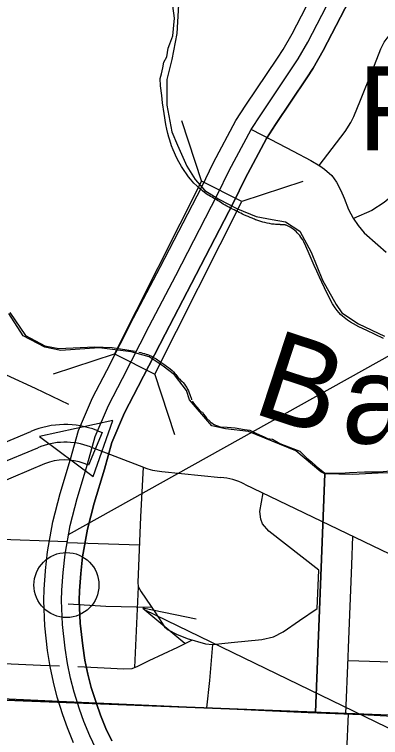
# Model space of a CAD drawing. Extents: x 1219626 to 1426462, y 456797 to 752399.
# Drawn here: x 1303244 to 1305314, y 522275 to 526369 of the extents above; entities that cross this region are included whole.
import ezdxf

# ---------------------------------------------------------------- set-up
doc = ezdxf.new("R2010")
doc.units = 0
for name, color, linetype in [('Bridges', 7, 'Continuous'), ('Cities Incorporated Area', 7, 'Continuous'), ('City Streets', 7, 'Continuous'), ('County Route Divided Highway Outline and Fill', 7, 'Continuous'), ('County Routes Highway Center Lines', 7, 'Continuous'), ('Culture', 7, 'Continuous'), ('Lakes and Ponds', 7, 'Continuous'), ('Local Roads Paved', 7, 'Continuous'), ('Masks', 7, 'Continuous'), ('Narrow River Creek and Branch and Slough Text', 7, 'Continuous'), ('Other Incorporated Names', 7, 'Continuous'), ('Section Lines', 7, 'Continuous'), ('State Route Divided Highway Outline and Fill', 7, 'Continuous'), ('State Routes Highway Center Lines', 7, 'Continuous'), ('Town Centers', 7, 'Continuous')]:
    doc.layers.add(name, color=color, linetype=linetype)

msp = doc.modelspace()

# ---------------------------------------------------------------- linework, layer by layer
at = {"layer": 'Bridges'}
for p, q in [((1304188.6, 525768.8), (1304302.3, 525423.8)), ((1304301.9, 525425), (1303809.1, 524448)), ((1304530.4, 525309.7), (1304301.9, 525425)), ((1304874.3, 525423), (1304530.4, 525309.7)), ((1304037.7, 524332.7), (1304530.4, 525309.7)), ((1303465.3, 524334.7), (1303809.1, 524448)), ((1303809.1, 524448), (1304037.7, 524332.7)), ((1304150.9, 523988.9), (1304037.3, 524333.7))]:
    msp.add_line(p, q, dxfattribs=at)
at = {"layer": 'Cities Incorporated Area'}
for p, q in [((1304947.1, 522418.7), (1304999.7, 523769)), ((1304999.7, 523769), (1304947.1, 522418.7)), ((1302318.9, 522521), (1304947.1, 522418.7)), ((1304947.1, 522418.7), (1302318.9, 522521))]:
    msp.add_line(p, q, dxfattribs=at)
for points in [[(1304171.6, 526426.1), (1304162.1, 526261), (1304133.8, 526114.8), (1304105.6, 526001.6), (1304105.6, 525855.4), (1304133.8, 525704.4), (1304166.8, 525628.9), (1304218.7, 525511), (1304265.9, 525435.6), (1304320.1, 525372), (1304399.2, 525324.4), (1304505, 525268.3), (1304610.2, 525224.8), (1304701.8, 525208.3), (1304776.1, 525194.8), (1304858.1, 525142.8), (1304922.3, 525022.9), (1304985.9, 524865.7), (1305063.3, 524726.4), (1305094.9, 524680.5), (1305190.2, 524617.6), (1305336.7, 524548.6)], [(1304999.7, 523769), (1304976, 523779.1), (1304835.3, 523897.6), (1304567.6, 524007.5), (1304437.1, 524022.9), (1304360.8, 524039.9), (1304233.8, 524187.5), (1304216.6, 524240.8), (1304149.7, 524328.4), (1304084.4, 524378.2), (1304005.5, 524431.4), (1303904.2, 524458.9), (1303722.3, 524481.2), (1303506.9, 524467.5), (1303416, 524484.6), (1303294.1, 524549.9), (1303211.7, 524675.2)], [(1305407, 523774.7), (1305300.5, 523772.3), (1305158.4, 523765.2), (1304999.7, 523769)]]:
    msp.add_lwpolyline(points, dxfattribs=at)
at = {"layer": 'City Streets'}
for p, q in [((1303542, 523379.8), (1303951.1, 523366)), ((1303925.3, 522672.4), (1303945.5, 523127.7))]:
    msp.add_line(p, q, dxfattribs=at)
for points in [[(1305863.3, 527268.5), (1305843.8, 527180.3), (1305831.2, 527121.8), (1305789.2, 526911.9), (1305746.1, 526702.6), (1305707.5, 526518.9), (1305652.3, 526259.3), (1305596.3, 525991.5), (1305572.1, 525865.3), (1305532.9, 525683.5), (1305495.7, 525526.9), (1305466.7, 525463.5), (1305428.5, 525405), (1305377.7, 525339.8), (1305334.2, 525304.5), (1305265.6, 525260), (1305160.8, 525213.5)], [(1304967, 525515.1), (1305114.5, 525707.2), (1305146.9, 525757.5), (1305162.9, 525791.8), (1305201, 525883.2), (1305267.3, 526047.5), (1305316.1, 526174.7), (1305335, 526213.4), (1305357.2, 526242.8), (1305379.4, 526262.2), (1305408.9, 526277.2), (1305436.5, 526287.8), (1305462.1, 526291.7), (1305498.8, 526291.2), (1305547.7, 526283.5), (1306358.5, 526118.9)], [(1304583.9, 525718.9), (1304694.6, 525662.2), (1304819.8, 525595.5), (1304919.9, 525542.3), (1304971.6, 525512.4), (1304996.8, 525494), (1305038.8, 525457.2), (1305065.9, 525420), (1305090.1, 525373.1), (1305109.4, 525329.6), (1305134.1, 525264.8), (1305158.7, 525216.5), (1305187.7, 525173.9), (1305222.1, 525133.8), (1305298.9, 525064.2), (1305346.8, 525023.6)], [(1303551.7, 524161.2), (1303362.7, 524252.2), (1303032.5, 524402.5)], [(1303971.1, 523806.4), (1303957.4, 523524.9), (1303942.7, 523153), (1303944.4, 523129.6), (1303960.9, 523100.9), (1304041.5, 522980.4), (1304092.6, 522902.4), (1304112.6, 522885.1), (1304160.3, 522859.9), (1304220.1, 522836.5), (1304324.1, 522806.2), (1304364, 522802.7), (1304468.9, 522814), (1304644, 522829.6), (1304709, 522845.2), (1304762.8, 522872.9), (1304856.4, 522937.1), (1304956.1, 523006.4), (1304964.8, 523222.3), (1304682.1, 523444.2), (1304646.6, 523485), (1304637.9, 523511), (1304631.9, 523554.4), (1304649.7, 523660)], [(1302218.3, 523439.3), (1303116, 523400), (1303542.8, 523384.2)], [(1305118.4, 522408.9), (1305131.2, 522730.3), (1305133.8, 522782.3), (1305152.9, 523252.2), (1305156.8, 523414.8)], [(1303548.6, 523032.5), (1303760.2, 523018.6), (1304019.7, 523012.9)], [(1303602.4, 522677), (1303863.3, 522664), (1303910.1, 522666.6), (1303942.2, 522678.7), (1304006.4, 522710.8), (1304168.5, 522786.2), (1304251, 522827.5)], [(1304364.2, 522802.7), (1304346.6, 522598.1), (1304329.5, 522442.8)], [(1305130.5, 522711.7), (1305433.8, 522700.9), (1305531.7, 522704.3), (1305650.5, 522737.3), (1305729.4, 522765.9)], [(1302311.6, 522734.5), (1303391.3, 522685.2), (1303498.8, 522680.9)], [(1302303, 522533.7), (1302494, 522528.3), (1303090.5, 522498.9), (1303538.7, 522479.8), (1304301.6, 522444.2), (1304905.8, 522417.4), (1305209.2, 522405.2), (1305451.1, 522392.2)], [(1305131.1, 522408.4), (1305121.3, 522193.3), (1305110, 521923.6), (1305097.4, 521644.9), (1305085.3, 521378.3), (1305074.9, 521105.7), (1305069, 520922.2)]]:
    msp.add_lwpolyline(points, dxfattribs=at)
at = {"layer": 'County Route Divided Highway Outline and Fill'}
for p, q in [((1302806.4, 523786.7), (1303337.1, 524008.6)), ((1303709.1, 524014.1), (1303739.4, 524002.4)), ((1303739.4, 524002.4), (1303661.9, 523818)), ((1303414.3, 523824), (1302883.6, 523602.2)), ((1303661.9, 523818), (1303637.5, 523827.4))]:
    msp.add_line(p, q, dxfattribs=at)
for radius in [500, 300]:
    msp.add_arc((1303530, 523547.3), radius, 69.0102, 112.6907, dxfattribs=at)
at = {"layer": 'County Routes Highway Center Lines'}
for p, q in [((1302845, 523694.4), (1303375.7, 523916.3)), ((1303673.3, 523920.7), (1303973.5, 523805.5)), ((1304077.8, 523780.9), (1304410.6, 523748.3)), ((1304545.7, 523710.3), (1305661.5, 523170.8))]:
    msp.add_line(p, q, dxfattribs=at)
for centre, start, end in [((1303530, 523547.3), 69.0102, 112.6907), ((1304116.8, 524179), 249.0102, 264.4062), ((1304371.6, 523350.2), 64.1938, 84.4062)]:
    msp.add_arc(centre, 400, start, end, dxfattribs=at)
at = {"layer": 'Culture'}
for p, q in [((1304272.5, 522944.8), (1303969.9, 523008.5)), ((1303969.9, 523008.5), (1304206.9, 522809.9)), ((1303977.9, 523000.5), (1305951.5, 522041.8))]:
    msp.add_line(p, q, dxfattribs=at)
at = {"layer": 'Lakes and Ponds'}
for points in [[(1304149.3, 526348.7), (1304140.5, 526418.9)], [(1304361.5, 525334), (1304353.2, 525338.6), (1304345.1, 525343.4), (1304339.7, 525346.7), (1304332.7, 525351.3), (1304328.7, 525354.1), (1304307.8, 525369.8), (1304288.1, 525386.4), (1304275.5, 525398.1), (1304259.4, 525414.3), (1304239.1, 525437), (1304228.1, 525450.5), (1304216.1, 525466.5), (1304203, 525485.4), (1304189, 525507.9), (1304174, 525534.5), (1304161.1, 525560), (1304149.3, 525585.6), (1304142, 525602.7), (1304133.1, 525625.8), (1304122.4, 525656.8), (1304117.1, 525674.6), (1304111.5, 525695.3), (1304106, 525719.1), (1304100.7, 525746.6), (1304090.7, 525807.8), (1304081.8, 525869), (1304076.7, 525909.9), (1304070.9, 525964.7), (1304067.2, 526007), (1304074.8, 526033), (1304083.6, 526068.1), (1304087.9, 526098.8), (1304105.5, 526129.5), (1304114.2, 526177.7), (1304123, 526204), (1304140.5, 526247.9), (1304149.3, 526348.7)], [(1305330.7, 524534.7), (1305284.2, 524557.2), (1305237.1, 524579.4), (1305191, 524601.5), (1305161.5, 524617.1), (1305145.3, 524626.7), (1305127.4, 524638.3), (1305108.1, 524652.9), (1305098.4, 524661.3), (1305088.4, 524670.7), (1305078.3, 524681.5), (1305068.2, 524693.8), (1305058.2, 524707.9), (1305043.3, 524731.8), (1305029.7, 524756), (1305021.2, 524772.2), (1305010.3, 524794), (1304969, 524882.3), (1304954, 524915), (1304939.8, 524947.8), (1304911.6, 525013.8), (1304891.9, 525057.7), (1304879.8, 525082.5), (1304874.3, 525092.7), (1304868.2, 525102.5), (1304863.9, 525108.9), (1304857.7, 525117.2), (1304848.8, 525127.7), (1304843.4, 525133.4), (1304837, 525139.7), (1304829.3, 525146.5), (1304820.1, 525153.8), (1304809, 525161.3), (1304802.8, 525165), (1304796.1, 525168.7), (1304788.7, 525172.3), (1304780.6, 525175.7), (1304777.8, 525176.7), (1304775, 525177.4), (1304773.1, 525177.7), (1304770.5, 525178.1), (1304767.1, 525178.3), (1304753.2, 525178.7), (1304749.3, 525179), (1304747.3, 525179.3), (1304745.1, 525179.7), (1304742.8, 525180.2)], [(1303217.6, 524681.3), (1303306.3, 524550.8), (1303415.8, 524493.3), (1303494.1, 524477.7), (1303697.6, 524488.1), (1303796.7, 524482.9), (1303927.2, 524462)], [(1304249.7, 524178.8), (1304262.6, 524161), (1304288.3, 524130.3), (1304299.1, 524119.4), (1304307.1, 524117.5), (1304314, 524106.6), (1304321.9, 524094.7), (1304329.8, 524082.9), (1304350.5, 524065.1), (1304353.5, 524061.1), (1304360.4, 524056.2), (1304369.3, 524050.2), (1304380.2, 524044.3), (1304392, 524039.4), (1304407.8, 524034.4), (1304446.4, 524032.5), (1304491.8, 524028.5), (1304544.2, 524019.6), (1304574.8, 524014.7), (1304613.3, 523995.9), (1304655.8, 523977.1), (1304675.9, 523968.6), (1304702.6, 523963.6), (1304745, 523940.9), (1304794.4, 523921.1), (1304842.9, 523902.3), (1304857.7, 523897.4), (1304877.4, 523877.6), (1304895.2, 523858.8), (1304923.9, 523837.1), (1304949.6, 523811.4), (1304980.2, 523787.7), (1304998, 523773.8), (1305088.9, 523772.8), (1305139.3, 523775.8), (1305224.2, 523779.3), (1305308.7, 523779.3), (1305412.8, 523788.9)]]:
    msp.add_lwpolyline(points, dxfattribs=at)
for points in [[(1304742.8, 525180.2), (1304712.2, 525181.2), (1304660, 525190.9), (1304614.6, 525204.4), (1304588.5, 525215.1), (1304542.1, 525234.4), (1304505.3, 525252.8), (1304466.6, 525272.1), (1304425.1, 525295.4), (1304392.2, 525316.6), (1304361.5, 525334)], [(1303948.1, 524456.8), (1303989.8, 524446.3), (1304015.9, 524435.9), (1304073.3, 524399.4), (1304151.6, 524336.7), (1304172.4, 524310.6), (1304198.5, 524284.5), (1304240.3, 524206.2), (1304245.8, 524187.7)]]:
    msp.add_spline(points, degree=3, dxfattribs=at)
at = {"layer": 'Local Roads Paved'}
msp.add_lwpolyline([(1303549.8, 523424.6), (1311260.6, 527733.6), (1311338.9, 527779), (1311391.1, 527809.9), (1311449.1, 527821.5), (1311523.6, 527832.2), (1311573.9, 527857.3), (1311634.8, 527894.1), (1311754.7, 527987.9), (1311847.5, 528083.6), (1311916.2, 528177.4), (1311982.9, 528258.6), (1312025.4, 528322.4), (1312076.7, 528410.4), (1312122.1, 528504.2), (1312222.7, 528773), (1312336.8, 529102.7), (1312506, 529573.6), (1312548.5, 529703.1), (1312591.1, 529826.9), (1312605.6, 529884.9), (1312607.5, 529918.8), (1312601.7, 529947.8), (1312556.9, 529996)], dxfattribs=at)
at = {"layer": 'Masks'}
msp.add_lwpolyline([(1303799.8, 524071), (1303386.6, 523980.2), (1303689.5, 523753.1)], close=True, dxfattribs=at)
at = {"layer": 'Section Lines'}
msp.add_line((1307575.4, 522316.4), (1302318.9, 522521), dxfattribs=at)
at = {"layer": 'State Route Divided Highway Outline and Fill'}
msp.add_line((1303419, 523216.5), (1303419.4, 523221.4), dxfattribs=at)
msp.add_line((1303419, 523216.5), (1303419.4, 523221.4), dxfattribs=at)
for points in [[(1303419.4, 523221.4), (1303431.4, 523327.2), (1303460.7, 523496.1), (1303502, 523656.2), (1303560.6, 523851.5), (1303606.7, 524013), (1303685.3, 524198.2), (1303765.6, 524353.8), (1303918, 524650.8), (1304067.5, 524938.2), (1304303.5, 525393.8), (1304369.8, 525531.2), (1304496.8, 525768.4), (1304552.8, 525855.9), (1304731, 526122.8), (1304763, 526170.3), (1304814.5, 526260.4), (1305129.8, 526868.8)], [(1303419.4, 523221.4), (1303431.4, 523327.2), (1303460.7, 523496.1), (1303502, 523656.2), (1303560.6, 523851.5), (1303606.7, 524013), (1303685.3, 524198.2), (1303765.6, 524353.8), (1303918, 524650.8), (1304067.5, 524938.2), (1304303.5, 525393.8), (1304369.8, 525531.2), (1304496.8, 525768.4), (1304552.8, 525855.9), (1304731, 526122.8), (1304763, 526170.3), (1304814.5, 526260.4), (1305129.8, 526868.8)], [(1303618.6, 523203.9), (1303629.5, 523298.8), (1303656.4, 523454), (1303694.7, 523602.5), (1303752.5, 523795.3), (1303795.7, 523946.2), (1303866.5, 524113.2), (1303943.4, 524262.3), (1304095.7, 524559), (1304245, 524846), (1304482.4, 525304.4), (1304548.1, 525440.5), (1304669.5, 525667.2), (1304720.2, 525746.5), (1304897.1, 526011.4), (1304933, 526064.7), (1304990.2, 526164.8), (1305307.5, 526776.9)], [(1305307.5, 526776.9), (1304990.2, 526164.8), (1304933, 526064.7), (1304897.1, 526011.4), (1304720.2, 525746.5), (1304669.5, 525667.2), (1304548.1, 525440.5), (1304482.4, 525304.4), (1304245, 524846), (1304095.7, 524559), (1303943.4, 524262.3), (1303866.5, 524113.2), (1303795.7, 523946.2), (1303752.5, 523795.3), (1303694.7, 523602.5), (1303656.4, 523454), (1303629.5, 523298.8), (1303618.6, 523203.9)], [(1303578.1, 522245.3), (1303543.6, 522330.2), (1303517.6, 522404.2), (1303486.2, 522503.3), (1303464, 522588.5), (1303446.1, 522677.2), (1303431.8, 522767.1), (1303416.6, 522908.2), (1303410.5, 523051.1), (1303412.6, 523115), (1303419, 523216.5)], [(1303578.1, 522245.3), (1303543.6, 522330.2), (1303517.6, 522404.2), (1303486.2, 522503.3), (1303464, 522588.5), (1303446.1, 522677.2), (1303431.8, 522767.1), (1303416.6, 522908.2), (1303410.5, 523051.1), (1303412.6, 523115), (1303419, 523216.5)], [(1303793.9, 522256.7), (1303761.3, 522325.8), (1303730.7, 522401), (1303707.3, 522467.6), (1303678.5, 522558.7), (1303659, 522633.6), (1303642.9, 522712.8), (1303630.1, 522793.6), (1303616.1, 522923.2), (1303610.6, 523052), (1303612.4, 523105.4), (1303618.6, 523203.9)], [(1303618.6, 523203.9), (1303612.4, 523105.4), (1303610.6, 523052), (1303616.1, 522923.2), (1303630.1, 522793.6), (1303642.9, 522712.8), (1303659, 522633.6), (1303678.5, 522558.7), (1303707.3, 522467.6), (1303730.7, 522401), (1303761.3, 522325.8), (1303793.9, 522256.7)]]:
    msp.add_lwpolyline(points, dxfattribs=at)
at = {"layer": 'State Routes Highway Center Lines'}
for points in [[(1303518.8, 523210.2), (1303530.4, 523313), (1303558.6, 523475.1), (1303598.4, 523629.3), (1303656.6, 523823.4), (1303701.2, 523979.6), (1303775.9, 524155.7), (1303854.5, 524308), (1304006.8, 524604.9), (1304156.3, 524892.1), (1304393, 525349.1), (1304459, 525485.9), (1304583.2, 525717.8), (1304636.5, 525801.2), (1304814.1, 526067.1), (1304848, 526117.5), (1304902.4, 526212.6), (1305218.7, 526822.9)], [(1303704.1, 522212.8), (1303669.7, 522285.5), (1303637.2, 522365.6), (1303612.4, 522435.9), (1303582.4, 522531), (1303561.5, 522611), (1303544.5, 522695), (1303530.9, 522780.4), (1303516.4, 522915.7), (1303510.6, 523051.5), (1303512.5, 523110.2), (1303518.8, 523210.2)]]:
    msp.add_lwpolyline(points, dxfattribs=at)
at = {"layer": 'Town Centers'}
msp.add_circle((1303538.1, 523138.7), 184, dxfattribs=at)

# ---------------------------------------------------------------- texts
at = {"layer": 'Narrow River Creek and Branch and Slough Text'}
for s, rotation, p in [('B', 341.8265, (1304579.2, 524116.6)), ('a', 357.7362, (1305090.5, 523944.8))]:
    msp.add_text(s, height=500, rotation=rotation, dxfattribs=at).set_placement(p)
at = {"layer": 'Other Incorporated Names'}
msp.add_text('FORT WALTON BEACH', height=475.001, rotation=0.0003, dxfattribs=at).set_placement((1305188.1, 525600.4))

doc.saveas('drawing.dxf')
